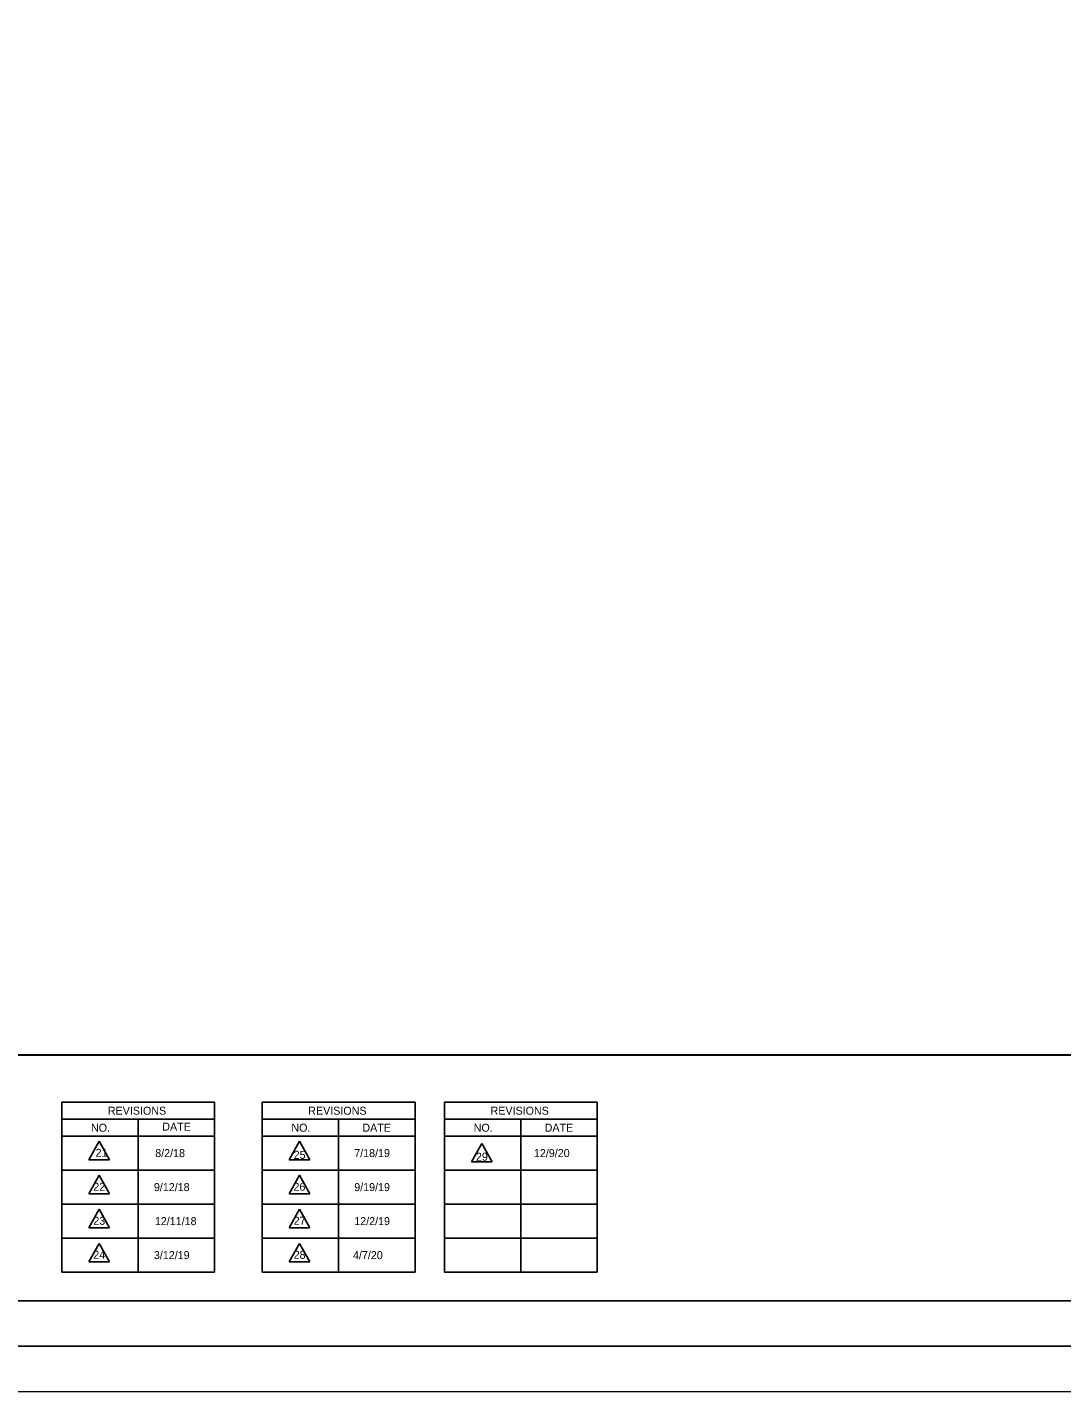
# Model space of a CAD drawing. Extents: x -2251 to 10196, y -13470 to 1199.
# Drawn here: x 3170 to 3739, y -11951 to -11201 of the extents above; entities that cross this region are included whole.
import ezdxf

# ---------------------------------------------------------------- set-up
doc = ezdxf.new("R2010")
doc.units = 0
for name, color, linetype in [('RD_SHT_Bndy', 7, 'Continuous'), ('RD_SHT_Iplotshp', 7, 'Continuous'), ('RD_SHT_Misc1', 7, 'Continuous'), ('RD_SHT_Snap', 7, 'Continuous'), ('RD_SHT_TX', 7, 'Continuous'), ('RD_TX_RoadID', 7, 'Continuous')]:
    doc.layers.add(name, color=color, linetype=linetype)

msp = doc.modelspace()

# ---------------------------------------------------------------- linework, layer by layer
at = {"layer": 'RD_SHT_Bndy'}
for p, q in [((2603.1, -11900.65), (4278.1, -11900.65)), ((3550.94, -11900.65), (3336.06, -11900.65)), ((4291.65, -11925.65), (2531.65, -11925.65)), ((4291.6, -11950.7), (2531.6, -11950.65))]:
    msp.add_line(p, q, dxfattribs=at)
msp.add_lwpolyline([(2653.4, -10901.26), (4231.08, -10901.26), (4231.08, -11765.57), (2653.4, -11765.57)], close=True, dxfattribs=at)
at = {"layer": 'RD_SHT_Iplotshp'}
msp.add_lwpolyline([(2496.65, -10825.65), (4296.65, -10825.65), (4296.65, -11925.65), (2496.65, -11925.65)], close=True, dxfattribs=at)
at = {"layer": 'RD_SHT_Misc1'}
msp.add_lwpolyline([(4296.65, -11925.65), (4296.68, -10825.65), (2596.68, -10825.6), (2596.65, -11925.6)], close=True, dxfattribs=at)
at = {"layer": 'RD_SHT_Snap'}
msp.add_lwpolyline([(2508.15, -10825.65), (4308.15, -10825.65), (4308.15, -11925.65), (2508.15, -11925.65)], close=True, dxfattribs=at)
at = {"layer": 'RD_SHT_TX'}
for p, q in [((3273.53, -11791.56), (3189.53, -11791.56)), ((3189.53, -11791.56), (3189.53, -11885.05)), ((3273.53, -11885.05), (3273.53, -11791.56)), ((3383.71, -11791.56), (3299.71, -11791.56)), ((3299.71, -11791.56), (3299.71, -11885.05)), ((3383.71, -11885.05), (3383.71, -11791.56)), ((3483.96, -11791.56), (3399.96, -11791.56)), ((3399.96, -11791.56), (3399.96, -11885.05)), ((3483.96, -11885.05), (3483.96, -11791.56)), ((3273.53, -11800.91), (3189.53, -11800.91)), ((3231.53, -11885.05), (3231.53, -11800.91)), ((3383.71, -11800.91), (3299.71, -11800.91)), ((3341.71, -11885.05), (3341.71, -11800.91)), ((3483.96, -11800.91), (3399.96, -11800.91)), ((3441.96, -11885.05), (3441.96, -11800.91)), ((3273.53, -11810.25), (3189.53, -11810.25)), ((3383.71, -11810.25), (3299.71, -11810.25)), ((3483.96, -11810.25), (3399.96, -11810.25)), ((3210.09, -11813.04), (3204.39, -11823.18)), ((3210.09, -11813.04), (3215.78, -11823.18)), ((3320.26, -11813.04), (3314.57, -11823.18)), ((3320.26, -11813.04), (3325.96, -11823.18)), ((3420.51, -11814.23), (3414.82, -11824.37)), ((3420.51, -11814.23), (3426.2, -11824.37)), ((3204.39, -11823.18), (3215.78, -11823.18)), ((3314.57, -11823.18), (3325.96, -11823.18)), ((3414.82, -11824.37), (3426.2, -11824.37)), ((3273.53, -11828.95), (3189.53, -11828.95)), ((3210.09, -11831.74), (3204.39, -11841.88)), ((3210.09, -11831.74), (3215.78, -11841.88)), ((3383.71, -11828.95), (3299.71, -11828.95)), ((3320.26, -11831.74), (3314.57, -11841.88)), ((3320.26, -11831.74), (3325.96, -11841.88)), ((3483.96, -11828.95), (3399.96, -11828.95)), ((3204.39, -11841.88), (3215.78, -11841.88)), ((3314.57, -11841.88), (3325.96, -11841.88)), ((3273.53, -11847.65), (3189.53, -11847.65)), ((3383.71, -11847.65), (3299.71, -11847.65)), ((3483.96, -11847.65), (3399.96, -11847.65)), ((3210.09, -11850.44), (3204.39, -11860.58)), ((3210.09, -11850.44), (3215.78, -11860.58)), ((3320.26, -11850.44), (3314.57, -11860.58)), ((3320.26, -11850.44), (3325.96, -11860.58)), ((3204.39, -11860.58), (3215.78, -11860.58)), ((3314.57, -11860.58), (3325.96, -11860.58)), ((3273.53, -11866.35), (3189.53, -11866.35)), ((3210.09, -11869.14), (3204.39, -11879.28)), ((3210.09, -11869.14), (3215.78, -11879.28)), ((3383.71, -11866.35), (3299.71, -11866.35)), ((3320.26, -11869.14), (3314.57, -11879.28)), ((3320.26, -11869.14), (3325.96, -11879.28)), ((3483.96, -11866.35), (3399.96, -11866.35)), ((3204.39, -11879.28), (3215.78, -11879.28)), ((3314.57, -11879.28), (3325.96, -11879.28)), ((3273.53, -11885.05), (3189.53, -11885.05)), ((3383.71, -11885.05), (3299.71, -11885.05)), ((3483.96, -11885.05), (3399.96, -11885.05))]:
    msp.add_line(p, q, dxfattribs=at)
at = {"layer": 'RD_TX_RoadID'}
msp.add_lwpolyline([(2650.54, -11765.73), (4233.93, -11765.73), (4233.93, -10962.61), (2650.54, -10962.61)], close=True, dxfattribs=at)

# ---------------------------------------------------------------- texts
at = {"layer": 'RD_SHT_TX'}
for s, height, rotation, p in [('REVISIONS', 4.4, 360, (3214.82, -11798.43)), ('REVISIONS', 4.4, 360, (3325, -11798.43)), ('REVISIONS', 4.4, 360, (3425.25, -11798.43)), ('NO.', 4.4, 360, (3205.56, -11807.78)), ('DATE', 4.408, 359.72458, (3244.72, -11807.19)), ('NO.', 4.4, 360, (3315.73, -11807.78)), ('DATE', 4.408, 359.72458, (3354.74, -11807.75)), ('NO.', 4.4, 360, (3415.98, -11807.78)), ('DATE', 4.408, 359.72458, (3454.98, -11807.75))]:
    msp.add_text(s, height=height, rotation=rotation, dxfattribs=at).set_placement(p)
for s, p in [('21', (3208.06, -11821.54)), ('8/2/18', (3240.87, -11821.72)), ('25', (3316.97, -11822.7)), ('7/18/19', (3350.3, -11821.72)), ('29', (3417.21, -11823.72)), ('12/9/20', (3449.1, -11821.72)), ('22', (3206.79, -11840.24)), ('9/12/18', (3240.13, -11840.42)), ('26', (3316.86, -11840.24)), ('9/19/19', (3350.3, -11840.42)), ('23', (3206.79, -11858.94)), ('12/11/18', (3240.66, -11859.12)), ('27', (3316.97, -11858.94)), ('12/2/19', (3350.3, -11859.12)), ('24', (3206.79, -11877.64)), ('3/12/19', (3240.13, -11877.82)), ('28', (3316.97, -11877.64)), ('4/7/20', (3349.6, -11877.82))]:
    msp.add_text(s, height=4.4, dxfattribs=at).set_placement(p)

doc.saveas('drawing.dxf')
